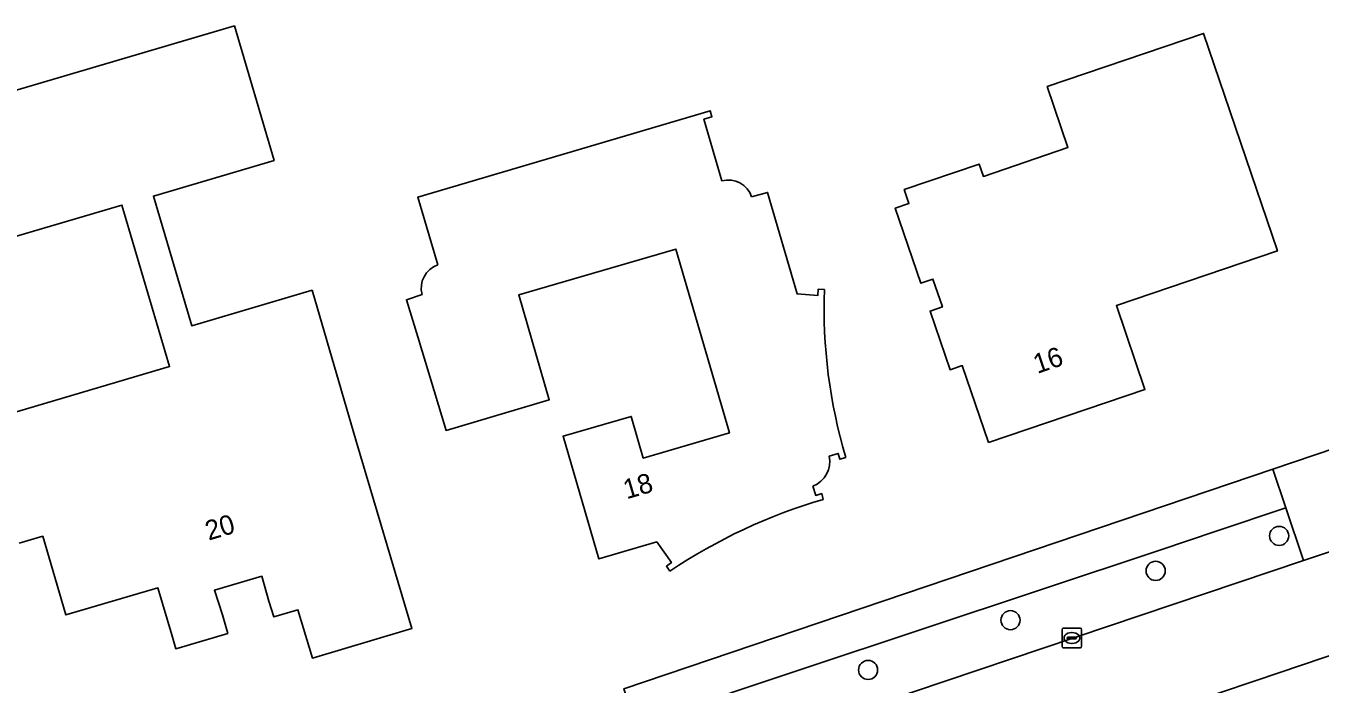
# Model space of a CAD drawing. Extents: x 162417 to 163722, y 384268 to 385417.
# Drawn here: x 163208.3 to 163274.6, y 384570.3 to 384603.9 of the extents above; entities that cross this region are included whole.
import ezdxf

# ---------------------------------------------------------------- set-up
doc = ezdxf.new("R2010")
doc.units = 0
for name, color, linetype in [('IMGEO_Berm_groen', 7, 'Continuous'), ('IMGEO_Boom', 7, 'Continuous'), ('IMGEO_Erf', 7, 'Continuous'), ('IMGEO_Kolk', 7, 'Continuous'), ('IMGEO_Pand', 7, 'Continuous'), ('IMGEO_Pand_nummerreeks', 7, 'Continuous'), ('IMGEO_Rijbaan_lokaal_open', 7, 'Continuous'), ('IMGEO_Voetpad_open', 7, 'Continuous')]:
    doc.layers.add(name, color=color, linetype=linetype)

msp = doc.modelspace()

# ---------------------------------------------------------------- linework, layer by layer
at = {"layer": 'IMGEO_Berm_groen'}
msp.add_lwpolyline([(163273.724, 384576.587), (163272.82, 384579.284), (163269.253, 384578.101), (163266.372, 384577.12), (163248.058, 384571.028), (163245.191, 384570.072), (163243.67, 384569.568), (163240.996, 384568.674), (163241.264, 384568.545), (163242.124, 384565.946)], close=True, dxfattribs=at)
at = {"layer": 'IMGEO_Boom'}
for centre in [(163272.483, 384577.851), (163266.164, 384576.061), (163258.736, 384573.539), (163251.448, 384570.991)]:
    msp.add_circle(centre, 0.489, dxfattribs=at)
at = {"layer": 'IMGEO_Erf'}
for points in [[(163201.714, 384598.845), (163219.021, 384603.947), (163221.05, 384597.061), (163214.876, 384595.241), (163216.832, 384588.606), (163222.995, 384590.423), (163225.242, 384582.699), (163228.097, 384573.115), (163227.8, 384573.027), (163223.006, 384571.599), (163222.271, 384574.076), (163221.026, 384573.709), (163220.786, 384574.519), (163220.412, 384575.782), (163217.997, 384575.066), (163218.403, 384573.804), (163218.673, 384572.859), (163216.018, 384572.076), (163215.806, 384572.796), (163215.099, 384575.192), (163210.396, 384573.805), (163209.207, 384577.833), (163208.005, 384577.479)], [(163229.428, 384591.713), (163228.402, 384595.18), (163243.362, 384599.604), (163243.453, 384599.298), (163243.047, 384599.17), (163243.963, 384596.021)], [(163245.485, 384595.193), (163246.3, 384595.429), (163247.812, 384590.231), (163248.867, 384590.148), (163248.892, 384590.472), (163249.211, 384590.458)], [(163206.168, 384583.709), (163215.696, 384586.518), (163213.26, 384594.777), (163203.741, 384591.97)], [(163241.308, 384576.047), (163241.122, 384576.301), (163241.382, 384576.486), (163240.628, 384577.545), (163237.666, 384576.677), (163235.841, 384582.95), (163239.326, 384583.963), (163239.943, 384581.836), (163244.349, 384583.117), (163241.613, 384592.521), (163233.568, 384590.181), (163235.127, 384584.817), (163229.849, 384583.25), (163228.396, 384588.035), (163227.819, 384589.937), (163228.623, 384590.195)], [(163238.95, 384570.032), (163272.155, 384581.269), (163276.448, 384582.722)], [(163250.304, 384581.865), (163250.009, 384581.769), (163249.923, 384582.07), (163249.453, 384581.937)], [(163248.617, 384580.397), (163248.771, 384579.919), (163249.076, 384580.017), (163249.146, 384579.717)]]:
    msp.add_lwpolyline(points, dxfattribs=at)
msp.add_lwpolyline([(163257.606, 384582.627), (163256.268, 384586.566), (163255.643, 384586.354), (163254.623, 384589.355), (163255.248, 384589.567), (163254.765, 384590.988), (163254.14, 384590.775), (163252.834, 384594.62), (163253.535, 384594.858), (163253.294, 384595.568), (163257.138, 384596.874), (163257.35, 384596.249), (163261.677, 384597.719), (163260.616, 384600.844), (163268.617, 384603.562), (163272.396, 384592.436), (163264.159, 384589.638), (163265.616, 384585.348)], close=True, dxfattribs=at)
for centre, radius, start, end in [((163244.287, 384594.803), 1.26, 18.02309, 104.88267), ((163229.827, 384590.529), 1.25, 108.62574, 195.49997), ((163276.218, 384589.527), 27.023, 178.02597, 196.47183), ((163248.149, 384581.648), 1.336, 290.50892, 12.4998), ((163257.101, 384552.522), 28.335, 106.30579, 123.87517)]:
    msp.add_arc(centre, radius, start, end, dxfattribs=at)
at = {"layer": 'IMGEO_Kolk'}
for p, q in [((163261.375, 384572.2), (163261.375, 384573.052)), ((163261.45, 384573.126), (163262.302, 384573.126)), ((163261.634, 384572.62), (163261.634, 384572.632)), ((163261.677, 384572.669), (163262.075, 384572.669)), ((163261.863, 384572.906), (163261.888, 384572.906)), ((163262.118, 384572.632), (163262.118, 384572.62)), ((163262.376, 384573.052), (163262.376, 384572.2)), ((163262.302, 384572.126), (163261.45, 384572.126)), ((163262.072, 384572.583), (163261.674, 384572.583)), ((163261.886, 384572.346), (163261.861, 384572.346))]:
    msp.add_line(p, q, dxfattribs=at)
for points in [[(163261.375, 384572.2), (163261.375, 384573.052)], [(163261.45, 384573.126), (163262.302, 384573.126)], [(163262.376, 384573.052), (163262.376, 384572.2)], [(163262.302, 384572.126), (163261.45, 384572.126)]]:
    msp.add_lwpolyline(points, dxfattribs=at)
for centre, radius, start, end in [((163261.452, 384573.05), 0.0765, 91.55205, 178.44795), ((163261.452, 384573.05), 0.0765, 91.55205, 178.44795), ((163261.674, 384572.629), 0.0403, 85.87752, 175.75265), ((163262.079, 384572.631), 0.0386, 1.73085, 96.63898), ((163262.3, 384573.05), 0.0765, 1.55205, 88.44795), ((163262.3, 384573.05), 0.0765, 1.55205, 88.44795), ((163261.452, 384572.202), 0.0765, 181.55205, 268.44795), ((163261.452, 384572.202), 0.0765, 181.55205, 268.44795), ((163261.671, 384572.619), 0.0366, 178.93798, 274.71019), ((163262.075, 384572.626), 0.043, 264.86636, 352.45326), ((163262.3, 384572.202), 0.0765, 271.55205, 358.44795), ((163262.3, 384572.202), 0.0765, 271.55205, 358.44795)]:
    msp.add_arc(centre, radius, start, end, dxfattribs=at)
for centre, major_axis, ratio, start_param, end_param in [((163261.862, 384572.626), (-0.387, 0.002), 0.722429, 4.712389, 7.853982), ((163261.887, 384572.626), (-0.39, 0.002), 0.717154, 1.570796, 4.712389)]:
    msp.add_ellipse(centre, major_axis=major_axis, ratio=ratio, start_param=start_param, end_param=end_param, dxfattribs=at)
at = {"layer": 'IMGEO_Pand'}
for points in [[(163208.005, 384577.479), (163209.207, 384577.833), (163210.396, 384573.805), (163215.099, 384575.192), (163215.806, 384572.796), (163216.018, 384572.076), (163218.673, 384572.859), (163218.403, 384573.804), (163217.997, 384575.066), (163220.412, 384575.782), (163220.786, 384574.519), (163221.026, 384573.709), (163222.271, 384574.076), (163223.006, 384571.599), (163227.8, 384573.027), (163228.097, 384573.115), (163225.242, 384582.699), (163222.995, 384590.423), (163216.832, 384588.606), (163214.876, 384595.241), (163221.05, 384597.061), (163219.021, 384603.947), (163201.714, 384598.845)], [(163243.963, 384596.021), (163243.047, 384599.17), (163243.453, 384599.298), (163243.362, 384599.604), (163228.402, 384595.18), (163229.428, 384591.713)], [(163249.211, 384590.458), (163248.892, 384590.472), (163248.867, 384590.148), (163247.812, 384590.231), (163246.3, 384595.429), (163245.485, 384595.193)], [(163203.741, 384591.97), (163213.26, 384594.777), (163215.696, 384586.518), (163206.168, 384583.709)], [(163228.623, 384590.195), (163227.819, 384589.937), (163228.396, 384588.035), (163229.849, 384583.25), (163235.127, 384584.817), (163233.568, 384590.181), (163241.613, 384592.521), (163244.349, 384583.117), (163239.943, 384581.836), (163239.326, 384583.963), (163235.841, 384582.95), (163237.666, 384576.677), (163240.628, 384577.545), (163241.382, 384576.486), (163241.122, 384576.301), (163241.308, 384576.047)], [(163249.453, 384581.937), (163249.923, 384582.07), (163250.009, 384581.769), (163250.304, 384581.865)], [(163249.146, 384579.717), (163249.076, 384580.017), (163248.771, 384579.919), (163248.617, 384580.397)]]:
    msp.add_lwpolyline(points, dxfattribs=at)
msp.add_lwpolyline([(163257.606, 384582.627), (163265.616, 384585.348), (163264.159, 384589.638), (163272.396, 384592.436), (163268.617, 384603.562), (163260.616, 384600.844), (163261.677, 384597.719), (163257.35, 384596.249), (163257.138, 384596.874), (163253.294, 384595.568), (163253.535, 384594.858), (163252.834, 384594.62), (163254.14, 384590.775), (163254.765, 384590.988), (163255.248, 384589.567), (163254.623, 384589.355), (163255.643, 384586.354), (163256.268, 384586.566)], close=True, dxfattribs=at)
for centre, radius, start, end in [((163244.287, 384594.803), 1.26, 18.02309, 104.88267), ((163229.827, 384590.529), 1.25, 108.62574, 195.49997), ((163276.218, 384589.527), 27.023, 178.02597, 196.47183), ((163248.149, 384581.648), 1.336, 290.50892, 12.4998), ((163257.101, 384552.522), 28.335, 106.30579, 123.87517)]:
    msp.add_arc(centre, radius, start, end, dxfattribs=at)
at = {"layer": 'IMGEO_Rijbaan_lokaal_open'}
msp.add_lwpolyline([(163277.613, 384577.896), (163273.724, 384576.587), (163242.124, 384565.946), (163237.23, 384564.298), (163231.127, 384562.247), (163225.376, 384560.307), (163213.881, 384556.436), (163209.757, 384555.048), (163208.571, 384554.648), (163210.271, 384549.883), (163223.8, 384554.456), (163224.099, 384554.581), (163237.892, 384559.187), (163248.354, 384562.715), (163254.795, 384564.887), (163267.045, 384569.018), (163267.446, 384569.153), (163271.31, 384570.456), (163280.541, 384573.569)], dxfattribs=at)
at = {"layer": 'IMGEO_Voetpad_open'}
for points in [[(163277.613, 384577.896), (163278.037, 384578.038), (163277.128, 384580.718), (163276.448, 384582.722), (163272.155, 384581.269), (163272.82, 384579.284), (163273.724, 384576.587)], [(163245.191, 384570.072), (163248.058, 384571.028), (163266.372, 384577.12), (163269.253, 384578.101), (163272.82, 384579.284), (163272.155, 384581.269), (163238.95, 384570.032), (163239.089, 384569.593), (163240.996, 384568.674), (163243.67, 384569.568)], [(163281.221, 384571.476), (163280.541, 384573.569), (163271.31, 384570.456), (163267.446, 384569.153), (163267.045, 384569.018), (163267.748, 384566.933), (163268.22, 384567.092), (163269.519, 384567.53)]]:
    msp.add_lwpolyline(points, close=True, dxfattribs=at)

# ---------------------------------------------------------------- texts
at = {"layer": 'IMGEO_Pand_nummerreeks'}
for s, rotation, p in [('16', 18.7646, (163260.107, 384586.138)), ('18', 16.33297, (163239.09, 384579.72)), ('20', 16.51406, (163217.699, 384577.606))]:
    msp.add_text(s, height=1, rotation=rotation, dxfattribs=at).set_placement(p)

doc.saveas('drawing.dxf')
